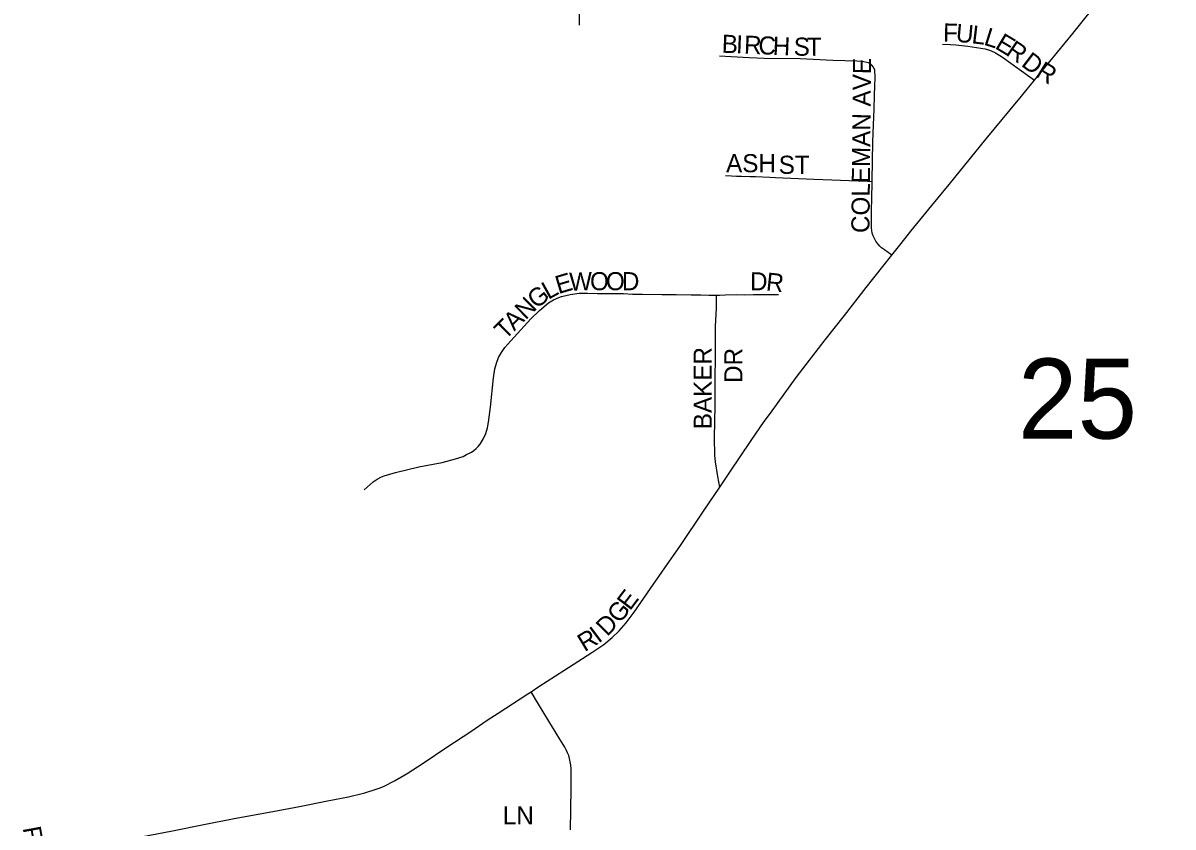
# Model space of a CAD drawing. Extents: x 1443599 to 1910620, y 1028088 to 1361369.
# Drawn here: x 1647517 to 1650690, y 1226001 to 1228220 of the extents above; entities that cross this region are included whole.
import ezdxf

# ---------------------------------------------------------------- set-up
doc = ezdxf.new("R2010")
doc.units = 0
for name, color, linetype in [('GM_X_City_Street', 7, 'Continuous'), ('GM_X_City_Street_Text', 7, 'Continuous'), ('GM_X_Section_Text', 7, 'Continuous')]:
    doc.layers.add(name, color=color, linetype=linetype)

msp = doc.modelspace()

# ---------------------------------------------------------------- linework, layer by layer
at = {"layer": 'GM_X_City_Street'}
for points in [[(1649052.5, 1228214.6), (1649052.5, 1228311.2), (1649051.9, 1228370.9), (1649054.2, 1228458.5), (1649055.4, 1228521.8), (1649057.6, 1228638), (1649059.6, 1228703.1), (1649062.1, 1228817.6), (1649062.2, 1228826.3)], [(1650308, 1228062.3), (1650413.6, 1228190.9), (1650454.3, 1228241.8), (1650540.5, 1228344.9), (1650623.6, 1228442), (1650643.7, 1228463.1), (1650653.1, 1228471.9), (1650663, 1228480.2), (1650673, 1228487.7), (1650681.9, 1228494.2), (1650689.8, 1228499.8)], [(1650054.1, 1228161.5), (1650074.7, 1228160.6), (1650090.7, 1228159.8), (1650123.4, 1228156.5), (1650171.3, 1228148.8), (1650186.3, 1228144.4), (1650199.8, 1228138.2), (1650219.6, 1228126.2), (1650242.2, 1228109.8), (1650265.5, 1228093), (1650294.7, 1228072), (1650308, 1228062.3)], [(1649438.6, 1228129.7), (1649471.2, 1228127.9), (1649520.6, 1228125.4), (1649561.7, 1228123.3), (1649661, 1228121.8), (1649751.7, 1228118), (1649817.7, 1228116.2), (1649833.6, 1228114.6), (1649848.8, 1228111.3), (1649854.8, 1228107.9), (1649858.2, 1228105)], [(1649859.6, 1227783.2), (1649859.7, 1227786.2), (1649861.8, 1227892.3), (1649863.2, 1227938.9), (1649865.2, 1227982.3), (1649866.1, 1228021), (1649867.4, 1228046.2), (1649867.8, 1228070.1), (1649867, 1228090), (1649863.5, 1228098.7), (1649858.2, 1228105)], [(1649913.8, 1227579.3), (1649939.4, 1227611.8), (1649966.9, 1227645.5), (1650024.4, 1227716.4), (1650072, 1227774.9), (1650174.1, 1227900.4), (1650240.5, 1227980.7), (1650272, 1228018.4), (1650308, 1228062.3)], [(1649455.3, 1227799.6), (1649471.3, 1227798.3), (1649485.2, 1227797.9), (1649499.6, 1227797.5), (1649522.8, 1227796.6), (1649538.1, 1227796.2), (1649577.4, 1227794.8), (1649593.4, 1227794), (1649698.8, 1227788.9), (1649723.8, 1227788.4), (1649748.9, 1227787.5), (1649796.3, 1227785.3), (1649847.1, 1227783.6), (1649859.6, 1227783.2)], [(1649913.8, 1227579.3), (1649893.6, 1227593.9), (1649885.8, 1227599.5), (1649880.6, 1227604.4), (1649875, 1227611.2), (1649870.1, 1227618.5), (1649865.9, 1227625.5), (1649862.6, 1227632.9), (1649860.1, 1227640.6), (1649858.4, 1227654.7), (1649857.6, 1227675.5), (1649857.6, 1227705), (1649858.8, 1227734.1), (1649859.6, 1227783.2)], [(1649439.2, 1226939.4), (1649467, 1226980.7), (1649526, 1227068.3), (1649562.2, 1227120.1), (1649579.3, 1227143.9), (1649600.3, 1227173.1), (1649650.4, 1227242.1), (1649730.5, 1227345.9), (1649783.1, 1227413.1), (1649843.4, 1227490.1), (1649889.4, 1227548.3), (1649913.8, 1227579.3)], [(1648457.8, 1226932.3), (1648482.6, 1226953.8), (1648493.7, 1226961.6), (1648505.6, 1226967.5), (1648513.3, 1226970.3), (1648544.7, 1226979.9), (1648608.6, 1226995.1), (1648673.2, 1227007.1), (1648710.5, 1227017.7), (1648731.4, 1227024.3), (1648740.6, 1227029), (1648754.7, 1227036.2), (1648761.2, 1227040.7), (1648767.4, 1227045.8), (1648773, 1227051.7), (1648778.2, 1227058.1), (1648786.9, 1227072.1), (1648793.7, 1227087), (1648798.6, 1227102.7), (1648801.7, 1227118.8), (1648806.5, 1227159.6), (1648815.4, 1227241.2), (1648819, 1227265.5), (1648823.1, 1227281.4), (1648829, 1227296.7), (1648837, 1227311.1), (1648846.5, 1227324.4), (1648862.5, 1227343.1), (1648918, 1227403.7), (1648941.6, 1227426.4), (1648966.4, 1227447.8), (1648980.3, 1227456.4), (1648995.2, 1227463.1), (1649003, 1227465.4), (1649027, 1227471.3), (1649051, 1227474.5), (1649074.5, 1227474.5), (1649101.9, 1227473.9), (1649140.6, 1227474), (1649173.4, 1227473.3), (1649198.1, 1227472), (1649226.3, 1227472), (1649279.5, 1227470.8), (1649319.1, 1227471.3), (1649360.1, 1227470), (1649387.5, 1227470), (1649409.6, 1227469.3), (1649430.4, 1227469.4)], [(1649439.2, 1226939.4), (1649434.4, 1226968.9), (1649427.8, 1227009.5), (1649425.8, 1227026.3), (1649424.6, 1227076.1), (1649426.7, 1227163.9), (1649426.7, 1227210.1), (1649426.7, 1227243.3), (1649427.3, 1227293.5), (1649427.9, 1227382.7), (1649430.3, 1227433.4), (1649430.4, 1227449.6), (1649430.4, 1227469.4)], [(1649430.4, 1227469.4), (1649438.6, 1227469.4), (1649453.8, 1227469.8), (1649485.3, 1227471), (1649508, 1227470.1), (1649532.7, 1227470.7), (1649551, 1227470.7), (1649583, 1227471.3), (1649601.8, 1227470.7)], [(1648918.6, 1226374.8), (1648940, 1226389), (1649008.7, 1226433.5), (1649086.7, 1226482.6), (1649119.1, 1226505.5), (1649142.5, 1226524.2), (1649161.7, 1226542.6), (1649181.5, 1226565.1), (1649203.5, 1226594), (1649248, 1226659.3), (1649288.1, 1226717), (1649328.8, 1226775.6), (1649396.2, 1226875.5), (1649439.2, 1226939.4)], [(1647602.8, 1225930.2), (1647690.9, 1225946.7), (1647784.6, 1225963.3), (1647929.1, 1225991.3), (1648016, 1226008.2), (1648099.6, 1226024.5), (1648205.8, 1226044.5), (1648280, 1226058.1), (1648357.2, 1226073.8), (1648414.8, 1226085.1), (1648459.8, 1226095.8), (1648491.5, 1226105.6), (1648502.3, 1226109.9), (1648513.1, 1226114.2), (1648542.3, 1226128.7), (1648577.1, 1226149), (1648621.1, 1226178), (1648686.4, 1226222), (1648752.1, 1226265), (1648798, 1226296.1), (1648828, 1226315.8), (1648910, 1226369.2), (1648918.6, 1226374.8)], [(1649027.5, 1225993.5), (1649029, 1226106.9), (1649029.5, 1226152.4), (1649029.3, 1226162.1), (1649028.5, 1226172.1), (1649026.9, 1226181.6), (1649025, 1226190.2), (1649022.6, 1226198.3), (1649019.3, 1226206.4), (1649015.5, 1226214.5), (1649011.8, 1226221.3), (1648997.8, 1226243.4), (1648967.3, 1226293.1), (1648936.3, 1226345.2), (1648918.6, 1226374.8)]]:
    msp.add_lwpolyline(points, dxfattribs=at)

# ---------------------------------------------------------------- texts
at = {"layer": 'GM_X_City_Street_Text'}
for s, rotation, p in [('F', 358.8253, (1650055, 1228169.1)), ('U', 354.77, (1650089.2, 1228168.5)), ('B', 357.6676, (1649444, 1228138.3)), ('I', 357.6817, (1649483.6, 1228136.7)), ('R', 357.6889, (1649505.6, 1228135.8)), ('L', 353.18, (1650132.7, 1228164.5)), ('L', 342.602, (1650165.3, 1228160.8)), ('E', 329.0081, (1650196, 1228151.6)), ('C', 357.6676, (1649545.2, 1228134.2)), ('H', 357.6848, (1649584.7, 1228132.6)), ('S', 358.8648, (1649643, 1228130.3)), ('T', 359.9457, (1649679.3, 1228129.6)), ('R', 325.7642, (1650225.5, 1228133.9)), ('D', 323.003, (1650268.6, 1228103.5)), ('COLEMAN AVE', 89.4473, (1649852.2, 1227640.4)), ('R', 328.3764, (1650307.9, 1228074.2)), ('ASH', 0, (1649456.8, 1227808.3)), ('ST', 0, (1649602, 1227803.9)), ('E', 16.5684, (1648994.2, 1227471.8)), ('W', 1.4292, (1649024.5, 1227481.3)), ('O', 0, (1649081.3, 1227482.7)), ('O', 0, (1649125.3, 1227482.7)), ('D', 0, (1649169.3, 1227482.7)), ('D', 359.1912, (1649522.6, 1227482.7)), ('R', 353.8931, (1649565.4, 1227482.2)), ('G', 38.9602, (1648933.7, 1227429.5)), ('L', 29.0095, (1648966.1, 1227455.8)), ('N', 44.7063, (1648903.5, 1227399.4)), ('T', 44.8841, (1648847.4, 1227343.6)), ('A', 44.8609, (1648872.3, 1227368.4)), ('BAKER', 90, (1649417.3, 1227099.3)), ('DR', 90, (1649501.7, 1227226.9)), ('E', 52.8066, (1649191.6, 1226596.4)), ('G', 51.0895, (1649163, 1226560.9)), ('D', 45.4135, (1649128.5, 1226525.5)), ('R', 31.197, (1649066.4, 1226483.5)), ('I', 36.8088, (1649104.7, 1226507)), ('LN', 0, (1648840.8, 1226008.5)), ('R', 280.4004, (1647515.9, 1225998.7))]:
    msp.add_text(s, height=50, rotation=rotation, dxfattribs=at).set_placement(p)
at = {"layer": 'GM_X_Section_Text'}
msp.add_text('25', height=221, rotation=0, dxfattribs=at).set_placement((1650262, 1227073.2))

doc.saveas('drawing.dxf')
